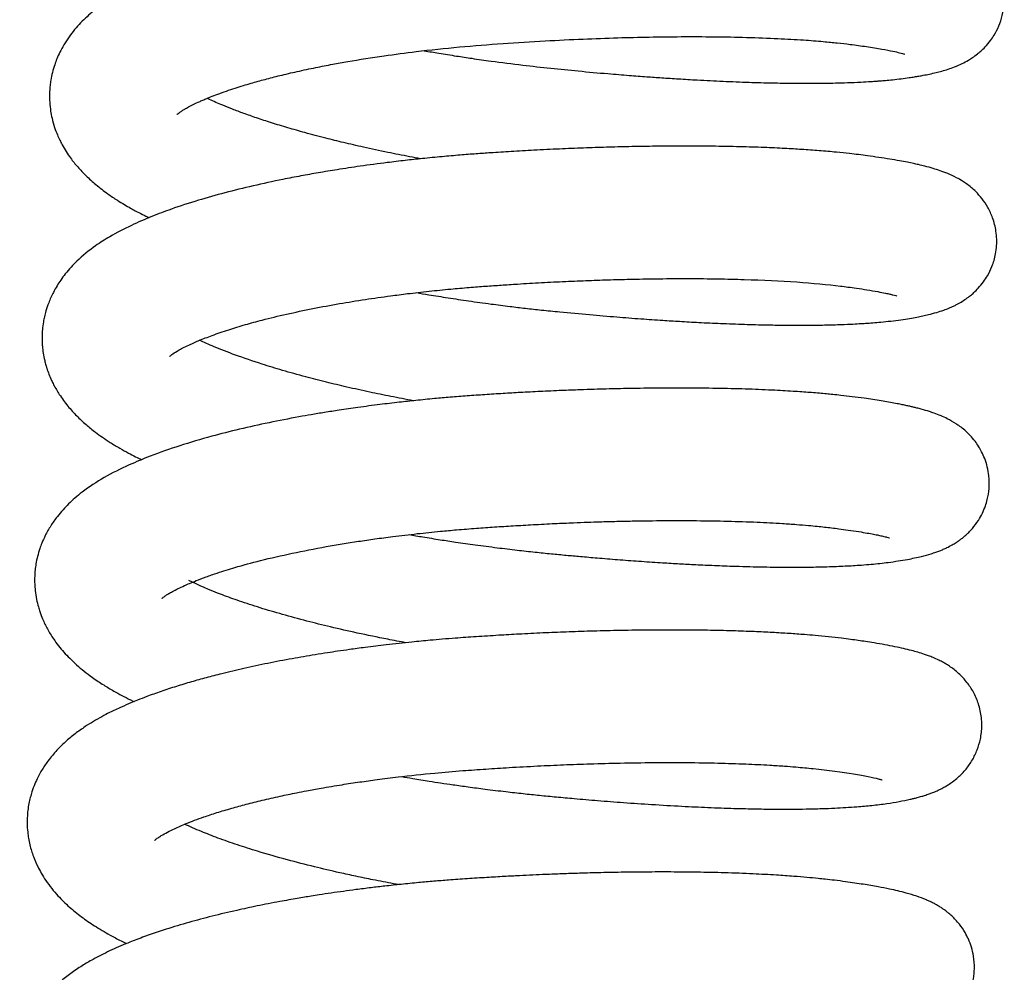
# Model space of a CAD drawing. Header units: inches. Extents: x 0 to 77643, y -44170 to 0.
# Tile 396 of 546: x 76167.4 to 76169.99, y -39520.92 to -39518.42. Entities that reach past the tile are written whole.
import ezdxf

# ---------------------------------------------------------------- set-up
doc = ezdxf.new("R2010")
doc.units = ezdxf.units.IN
doc.header["$MEASUREMENT"] = 0
doc.layers.get('0').update_dxf_attribs({"lineweight": 0})
doc.layers.add('FAKRO LOFT LADDERS', color=7, linetype='Continuous')

# ---------------------------------------------------------------- blocks, each defined once
blk = doc.blocks.new('A$C6AF374F8')
at = {"layer": 'FAKRO LOFT LADDERS', "color": 7, "linetype": 'Continuous'}
for points, knots in [([(612.643, 2548.857), (612.77, 2548.835), (613.051, 2548.788), (613.468, 2548.721), (613.926, 2548.652), (614.505, 2548.57), (615.198, 2548.482), (615.963, 2548.395), (616.713, 2548.322), (617.401, 2548.26), (617.999, 2548.211), (618.47, 2548.175), (618.902, 2548.145), (619.346, 2548.116), (619.886, 2548.085), (620.508, 2548.053), (621.166, 2548.028), (621.777, 2548.011), (622.249, 2548.004), (622.612, 2548.002), (622.892, 2548.002), (623.174, 2548.005), (623.467, 2548.01), (623.783, 2548.019), (624.094, 2548.032), (624.345, 2548.047), (624.512, 2548.058), (624.638, 2548.068), (624.78, 2548.08), (624.965, 2548.097), (625.174, 2548.121), (625.367, 2548.147), (625.52, 2548.17), (625.643, 2548.191), (625.774, 2548.215), (625.925, 2548.245), (626.086, 2548.281), (626.248, 2548.323), (626.408, 2548.37), (626.583, 2548.432), (626.761, 2548.509), (626.918, 2548.592), (627.058, 2548.681), (627.164, 2548.758), (627.276, 2548.853), (627.391, 2548.965), (627.514, 2549.111), (627.634, 2549.289), (627.748, 2549.509), (627.841, 2549.789), (627.89, 2550.111), (627.876, 2550.456), (627.799, 2550.782), (627.687, 2551.036), (627.587, 2551.205), (627.479, 2551.353), (627.367, 2551.482), (627.2, 2551.64), (626.997, 2551.785), (626.823, 2551.885), (626.661, 2551.962), (626.505, 2552.026), (626.331, 2552.087), (626.157, 2552.139), (626.007, 2552.179), (625.88, 2552.21), (625.74, 2552.242), (625.581, 2552.276), (625.396, 2552.312), (625.19, 2552.349), (624.954, 2552.388), (624.688, 2552.428), (624.402, 2552.468), (624.122, 2552.502), (623.862, 2552.531), (623.626, 2552.554), (623.388, 2552.576), (623.122, 2552.597), (622.785, 2552.621), (622.372, 2552.646), (621.875, 2552.669), (621.312, 2552.689), (620.702, 2552.703), (620.102, 2552.71), (619.558, 2552.711), (619.059, 2552.708), (618.595, 2552.702), (618.125, 2552.693), (617.643, 2552.681), (617.151, 2552.665), (616.687, 2552.648), (616.243, 2552.628), (615.79, 2552.606), (615.297, 2552.579), (614.772, 2552.546), (614.252, 2552.512), (613.699, 2552.469), (613.07, 2552.412), (612.379, 2552.34), (611.636, 2552.249), (611.041, 2552.167), (610.593, 2552.098), (610.311, 2552.052), (610.016, 2552.003), (609.666, 2551.94), (609.281, 2551.867), (608.905, 2551.791), (608.405, 2551.683), (607.792, 2551.537), (607.067, 2551.34), (606.421, 2551.137), (605.864, 2550.937), (605.403, 2550.749), (604.958, 2550.543), (604.535, 2550.315), (604.13, 2550.048), (603.772, 2549.758), (603.502, 2549.478), (603.303, 2549.222), (603.173, 2549.022), (603.068, 2548.828), (602.989, 2548.653), (602.923, 2548.475), (602.868, 2548.289), (602.83, 2548.107), (602.807, 2547.941), (602.791, 2547.746), (602.793, 2547.517), (602.819, 2547.283), (602.862, 2547.061), (602.921, 2546.852), (602.993, 2546.662), (603.062, 2546.509), (603.137, 2546.363), (603.224, 2546.215), (603.369, 2546.001), (603.534, 2545.796), (603.757, 2545.56), (604.018, 2545.326), (604.296, 2545.113), (604.55, 2544.941), (604.752, 2544.817), (604.911, 2544.726), (605.068, 2544.639), (605.229, 2544.555), (605.351, 2544.495), (605.409, 2544.467)], [0.10215243, 0.10215243, 0.10215243, 0.10215243, 0.10222056, 0.10230349, 0.10237454, 0.10246337, 0.10260896, 0.10273788, 0.10286505, 0.10300347, 0.10310396, 0.10318702, 0.10325982, 0.10334223, 0.1034354, 0.10356705, 0.10370516, 0.10383404, 0.10395326, 0.10401717, 0.10408234, 0.10415046, 0.10422148, 0.10430125, 0.10439559, 0.10447336, 0.10451489, 0.10454384, 0.10458611, 0.10464581, 0.1047207, 0.1047922, 0.10484169, 0.10488578, 0.1049299, 0.10499717, 0.10507036, 0.10513554, 0.10520525, 0.10527577, 0.10535216, 0.1054117, 0.10544583, 0.10548846, 0.10551552, 0.10555302, 0.10560051, 0.10563581, 0.10568938, 0.10574584, 0.10580795, 0.10587657, 0.10594279, 0.10600245, 0.10603895, 0.10606886, 0.10610427, 0.10616757, 0.1062316, 0.10630905, 0.10635942, 0.10642291, 0.10650598, 0.10658765, 0.10664781, 0.10669685, 0.10674766, 0.10681545, 0.10688144, 0.1069542, 0.10703371, 0.10711701, 0.10720337, 0.10728708, 0.10735108, 0.1074116, 0.10746929, 0.10752936, 0.10760675, 0.10770848, 0.10781214, 0.10793312, 0.10806361, 0.10818125, 0.10828445, 0.10837306, 0.10846013, 0.10853956, 0.10862818, 0.10871898, 0.10880109, 0.10887297, 0.10895219, 0.10903814, 0.10913001, 0.10922638, 0.10930958, 0.10942054, 0.10955821, 0.1096788, 0.10982426, 0.10988826, 0.10993263, 0.10998609, 0.11005904, 0.11013908, 0.11021705, 0.11028933, 0.11045338, 0.11061753, 0.11079318, 0.11093499, 0.11106723, 0.11118896, 0.1113493, 0.11148101, 0.11161485, 0.11175052, 0.11181856, 0.11188911, 0.11194945, 0.11200026, 0.11204435, 0.11210173, 0.11215409, 0.11219112, 0.11223332, 0.1123085, 0.1123683, 0.11241889, 0.11248751, 0.11254297, 0.11258404, 0.1126241, 0.11268332, 0.11273868, 0.11282588, 0.11291772, 0.1130214, 0.11313477, 0.11322287, 0.11328451, 0.11333593, 0.1133743, 0.11343223, 0.11348285, 0.11348285, 0.11348285, 0.11348285]), ([(606.142, 2547.18), (606.143, 2547.181), (606.16, 2547.196), (606.191, 2547.222), (606.25, 2547.264), (606.323, 2547.31), (606.42, 2547.365), (606.547, 2547.431), (606.676, 2547.493), (606.796, 2547.547), (606.903, 2547.593), (607.04, 2547.649), (607.219, 2547.718), (607.436, 2547.796), (607.661, 2547.872), (607.88, 2547.941), (608.139, 2548.018), (608.456, 2548.106), (608.858, 2548.209), (609.302, 2548.313), (609.766, 2548.412), (610.213, 2548.499), (610.803, 2548.605), (611.53, 2548.719), (612.512, 2548.849), (613.557, 2548.961), (614.695, 2549.049), (615.786, 2549.117), (616.795, 2549.166), (617.71, 2549.199), (618.57, 2549.22), (619.415, 2549.229), (620.274, 2549.227), (621.129, 2549.211), (621.916, 2549.182), (622.583, 2549.144), (623.096, 2549.104), (623.499, 2549.064), (623.886, 2549.019), (624.286, 2548.964), (624.67, 2548.902), (624.957, 2548.847), (625.157, 2548.801), (625.247, 2548.774), (625.259, 2548.77), (625.259, 2548.77)], [0.888676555, 0.888676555, 0.888676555, 0.888676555, 0.888770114, 0.888852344, 0.888913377, 0.888984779, 0.889048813, 0.889124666, 0.889201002, 0.889245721, 0.889288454, 0.889338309, 0.889412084, 0.889491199, 0.889566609, 0.889633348, 0.889694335, 0.889796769, 0.889900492, 0.890013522, 0.890131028, 0.890232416, 0.890320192, 0.890523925, 0.89069628, 0.890921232, 0.891142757, 0.891354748, 0.891548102, 0.891725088, 0.891889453, 0.892060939, 0.892242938, 0.892436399, 0.892633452, 0.892806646, 0.892953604, 0.893066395, 0.893177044, 0.893335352, 0.893507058, 0.893665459, 0.893795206, 0.893958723, 0.894001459, 0.894001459, 0.894001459, 0.894001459]), ([(612.551, 2546.016), (612.452, 2546.035), (612.159, 2546.089), (611.653, 2546.189), (611.074, 2546.314), (610.533, 2546.439), (610.018, 2546.566), (609.529, 2546.696), (609.052, 2546.831), (608.628, 2546.961), (608.241, 2547.088), (607.902, 2547.207), (607.606, 2547.318), (607.299, 2547.441), (607.08, 2547.536), (606.955, 2547.595), (606.933, 2547.605)], [0.885652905, 0.885652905, 0.885652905, 0.885652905, 0.885712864, 0.885830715, 0.885965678, 0.886080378, 0.886185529, 0.886315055, 0.88642536, 0.886538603, 0.886646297, 0.8867458, 0.886837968, 0.886925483, 0.887056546, 0.887085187, 0.887085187, 0.887085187, 0.887085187]), ([(612.442, 2542.497), (612.547, 2542.479), (612.821, 2542.433), (613.275, 2542.36), (613.823, 2542.278), (614.366, 2542.202), (614.864, 2542.139), (615.306, 2542.086), (615.742, 2542.038), (616.306, 2541.981), (616.969, 2541.92), (617.681, 2541.86), (618.322, 2541.811), (618.87, 2541.773), (619.377, 2541.742), (619.886, 2541.713), (620.457, 2541.687), (621.053, 2541.664), (621.596, 2541.65), (622.055, 2541.643), (622.428, 2541.641), (622.775, 2541.642), (623.131, 2541.646), (623.494, 2541.655), (623.814, 2541.668), (624.057, 2541.681), (624.25, 2541.693), (624.44, 2541.707), (624.661, 2541.726), (624.911, 2541.752), (625.165, 2541.784), (625.393, 2541.82), (625.582, 2541.854), (625.743, 2541.887), (625.916, 2541.926), (626.097, 2541.974), (626.278, 2542.031), (626.419, 2542.085), (626.526, 2542.132), (626.625, 2542.179), (626.747, 2542.246), (626.875, 2542.328), (626.989, 2542.414), (627.096, 2542.506), (627.213, 2542.623), (627.336, 2542.773), (627.457, 2542.958), (627.577, 2543.206), (627.653, 2543.467), (627.685, 2543.72), (627.688, 2543.92), (627.665, 2544.168), (627.593, 2544.45), (627.46, 2544.739), (627.305, 2544.971), (627.155, 2545.138), (627.015, 2545.266), (626.897, 2545.357), (626.765, 2545.445), (626.596, 2545.541), (626.403, 2545.629), (626.204, 2545.703), (626.005, 2545.766), (625.814, 2545.818), (625.647, 2545.858), (625.491, 2545.893), (625.327, 2545.927), (625.12, 2545.966), (624.871, 2546.009), (624.592, 2546.052), (624.317, 2546.092), (624.059, 2546.126), (623.788, 2546.157), (623.447, 2546.193), (623.028, 2546.229), (622.575, 2546.261), (622.094, 2546.289), (621.556, 2546.314), (620.918, 2546.334), (620.187, 2546.348), (619.417, 2546.352), (618.685, 2546.346), (618.035, 2546.335), (617.43, 2546.32), (616.822, 2546.3), (616.185, 2546.274), (615.549, 2546.243), (614.945, 2546.209), (614.437, 2546.176), (613.991, 2546.146), (613.566, 2546.112), (613.095, 2546.071), (612.613, 2546.024), (612.132, 2545.972), (611.586, 2545.907), (610.986, 2545.826), (610.384, 2545.736), (609.866, 2545.65), (609.391, 2545.565), (608.813, 2545.453), (608.138, 2545.307), (607.396, 2545.124), (606.676, 2544.921), (606.039, 2544.713), (605.457, 2544.494), (604.913, 2544.257), (604.428, 2544.007), (603.944, 2543.698), (603.61, 2543.427), (603.355, 2543.166), (603.214, 2543), (603.092, 2542.836), (602.987, 2542.675), (602.877, 2542.479), (602.777, 2542.257), (602.704, 2542.041), (602.66, 2541.871), (602.628, 2541.707), (602.606, 2541.537), (602.597, 2541.367), (602.598, 2541.221), (602.607, 2541.072), (602.627, 2540.902), (602.659, 2540.738), (602.695, 2540.601), (602.732, 2540.479), (602.774, 2540.36), (602.841, 2540.202), (602.928, 2540.024), (603.064, 2539.792), (603.266, 2539.518), (603.503, 2539.257), (603.747, 2539.029), (603.976, 2538.846), (604.19, 2538.691), (604.401, 2538.551), (604.63, 2538.412), (604.854, 2538.287), (605.04, 2538.191), (605.161, 2538.131), (605.216, 2538.105)], [0.11500257, 0.11500257, 0.11500257, 0.11500257, 0.1150592, 0.1151498, 0.11524512, 0.11534896, 0.11543612, 0.1155066, 0.11558052, 0.11566494, 0.11580357, 0.11593134, 0.1160466, 0.11615212, 0.1162351, 0.1163323, 0.1164446, 0.11657158, 0.11669549, 0.11678924, 0.11687424, 0.11695071, 0.11703449, 0.11713485, 0.11722828, 0.11729194, 0.11734027, 0.11739518, 0.11746092, 0.11754491, 0.1176358, 0.11771918, 0.11779425, 0.11785645, 0.11791956, 0.11801219, 0.1180907, 0.11815152, 0.11818274, 0.11821563, 0.11826256, 0.11830823, 0.11834442, 0.11837173, 0.11840902, 0.11845544, 0.11849539, 0.11854931, 0.11861641, 0.11865887, 0.11869098, 0.11873066, 0.11880124, 0.11886217, 0.11891931, 0.1189757, 0.11901285, 0.11905638, 0.1190941, 0.1191492, 0.11924337, 0.11932858, 0.11940653, 0.11949832, 0.11957061, 0.11962087, 0.11968359, 0.11975992, 0.11984717, 0.11993984, 0.12002905, 0.12009552, 0.12015967, 0.12024987, 0.12036307, 0.12047078, 0.12057159, 0.12069018, 0.12082126, 0.12096933, 0.12112707, 0.12126387, 0.12137669, 0.12148234, 0.12158869, 0.12169959, 0.12181713, 0.12192158, 0.12201478, 0.12208187, 0.12215487, 0.12223836, 0.12233039, 0.12241045, 0.12249636, 0.12262664, 0.12274085, 0.12283583, 0.1229254, 0.12302081, 0.12318483, 0.12334888, 0.1235135, 0.1236942, 0.12383503, 0.12399455, 0.12417978, 0.12430799, 0.12449342, 0.12455698, 0.12462394, 0.12468082, 0.12472976, 0.12478473, 0.12486529, 0.12492615, 0.12496766, 0.12500419, 0.12505747, 0.12510214, 0.12513683, 0.12517228, 0.12521898, 0.12527207, 0.12530573, 0.12532875, 0.12537606, 0.12542203, 0.12545652, 0.12553967, 0.12564855, 0.12574899, 0.12584721, 0.12594205, 0.1260054, 0.12607663, 0.12615933, 0.12623058, 0.12628702, 0.12633388, 0.12633388, 0.12633388, 0.12633388]), ([(605.946, 2540.818), (605.946, 2540.819), (605.956, 2540.829), (606.023, 2540.884), (606.193, 2540.99), (606.444, 2541.118), (606.74, 2541.248), (607.072, 2541.378), (607.482, 2541.518), (607.926, 2541.654), (608.43, 2541.791), (609.017, 2541.934), (609.699, 2542.079), (610.393, 2542.207), (611.077, 2542.319), (611.678, 2542.404), (612.239, 2542.476), (612.766, 2542.536), (613.307, 2542.59), (613.803, 2542.634), (614.248, 2542.668), (614.669, 2542.697), (615.16, 2542.729), (615.724, 2542.762), (616.352, 2542.793), (616.957, 2542.818), (617.547, 2542.838), (618.165, 2542.854), (618.856, 2542.865), (619.604, 2542.869), (620.352, 2542.862), (621.834, 2542.828), (622.99, 2542.748), (623.789, 2542.644), (624.028, 2542.611), (624.298, 2542.57), (624.555, 2542.526), (624.746, 2542.489), (624.88, 2542.459), (624.965, 2542.438), (625.042, 2542.416), (625.063, 2542.409), (625.063, 2542.409), (625.063, 2542.409)], [0.875885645, 0.875885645, 0.875885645, 0.875885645, 0.875961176, 0.876101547, 0.876242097, 0.876402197, 0.876503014, 0.876636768, 0.876782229, 0.876914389, 0.877036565, 0.877200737, 0.877365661, 0.87752291, 0.877668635, 0.877806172, 0.877897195, 0.878009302, 0.878121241, 0.878216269, 0.878299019, 0.878378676, 0.878459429, 0.878581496, 0.878703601, 0.878821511, 0.878933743, 0.879049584, 0.879188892, 0.879352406, 0.879516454, 0.879673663, 0.88036142, 0.880428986, 0.880512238, 0.880623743, 0.880755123, 0.880867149, 0.880946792, 0.881020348, 0.881111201, 0.881203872, 0.881207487, 0.881207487, 0.881207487, 0.881207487]), ([(612.358, 2539.655), (612.158, 2539.692), (611.77, 2539.766), (611.186, 2539.886), (610.621, 2540.011), (610.058, 2540.145), (609.49, 2540.292), (608.922, 2540.45), (608.296, 2540.642), (607.686, 2540.85), (607.135, 2541.064), (606.847, 2541.192), (606.728, 2541.249)], [0.872863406, 0.872863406, 0.872863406, 0.872863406, 0.872984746, 0.873099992, 0.873229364, 0.873348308, 0.873474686, 0.873623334, 0.873763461, 0.873963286, 0.87414566, 0.874300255, 0.874300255, 0.874300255, 0.874300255]), ([(612.247, 2536.136), (612.365, 2536.116), (612.636, 2536.07), (613.043, 2536.005), (613.503, 2535.935), (614.001, 2535.864), (614.541, 2535.794), (615.066, 2535.73), (615.541, 2535.678), (615.971, 2535.634), (616.368, 2535.596), (616.769, 2535.56), (617.22, 2535.521), (617.733, 2535.479), (618.285, 2535.439), (618.81, 2535.403), (619.291, 2535.375), (619.744, 2535.35), (620.225, 2535.327), (620.813, 2535.305), (621.477, 2535.287), (622.148, 2535.279), (622.73, 2535.281), (623.16, 2535.29), (623.472, 2535.301), (623.7, 2535.311), (623.918, 2535.323), (624.15, 2535.338), (624.384, 2535.357), (624.618, 2535.38), (624.857, 2535.408), (625.102, 2535.444), (625.33, 2535.483), (625.53, 2535.522), (625.736, 2535.568), (625.919, 2535.618), (626.08, 2535.671), (626.186, 2535.71), (626.282, 2535.75), (626.388, 2535.797), (626.503, 2535.857), (626.61, 2535.922), (626.693, 2535.978), (626.77, 2536.035), (626.889, 2536.133), (627.038, 2536.28), (627.199, 2536.493), (627.31, 2536.694), (627.387, 2536.877), (627.452, 2537.094), (627.495, 2537.36), (627.49, 2537.651), (627.444, 2537.916), (627.373, 2538.138), (627.305, 2538.291), (627.208, 2538.463), (627.111, 2538.602), (626.986, 2538.749), (626.85, 2538.879), (626.724, 2538.979), (626.569, 2539.085), (626.404, 2539.178), (626.207, 2539.267), (626.062, 2539.323), (625.887, 2539.382), (625.74, 2539.424), (625.594, 2539.463), (625.494, 2539.487), (625.397, 2539.51), (625.29, 2539.533), (625.168, 2539.558), (624.959, 2539.599), (624.648, 2539.653), (624.261, 2539.712), (623.901, 2539.76), (623.623, 2539.793), (623.396, 2539.817), (623.206, 2539.835), (623.021, 2539.852), (622.755, 2539.874), (622.37, 2539.901), (621.824, 2539.933), (621.165, 2539.961), (620.42, 2539.98), (619.623, 2539.99), (618.822, 2539.989), (618.086, 2539.979), (617.523, 2539.967), (617.092, 2539.954), (616.702, 2539.941), (616.228, 2539.923), (615.705, 2539.9), (615.19, 2539.873), (614.704, 2539.845), (614.238, 2539.815), (613.776, 2539.783), (613.334, 2539.749), (612.884, 2539.709), (612.437, 2539.665), (611.959, 2539.614), (611.45, 2539.553), (610.921, 2539.483), (610.436, 2539.413), (610.028, 2539.349), (609.677, 2539.29), (609.186, 2539.203), (608.547, 2539.079), (607.78, 2538.908), (606.991, 2538.708), (606.2, 2538.474), (605.485, 2538.223), (604.826, 2537.948), (604.229, 2537.651), (603.766, 2537.348), (603.466, 2537.102), (603.298, 2536.948), (603.144, 2536.787), (602.984, 2536.598), (602.825, 2536.374), (602.69, 2536.136), (602.598, 2535.934), (602.53, 2535.75), (602.477, 2535.568), (602.438, 2535.38), (602.414, 2535.208), (602.401, 2535.034), (602.401, 2534.847), (602.417, 2534.645), (602.448, 2534.443), (602.493, 2534.258), (602.546, 2534.086), (602.621, 2533.889), (602.738, 2533.648), (602.882, 2533.414), (603.029, 2533.214), (603.172, 2533.043), (603.328, 2532.878), (603.506, 2532.71), (603.704, 2532.544), (603.897, 2532.399), (604.068, 2532.28), (604.254, 2532.159), (604.46, 2532.036), (604.696, 2531.906), (604.875, 2531.815), (604.984, 2531.761), (605.016, 2531.746)], [0.12785314, 0.12785314, 0.12785314, 0.12785314, 0.12791697, 0.12799891, 0.12807015, 0.12816071, 0.12826177, 0.12835363, 0.12843616, 0.12851101, 0.12858007, 0.12864552, 0.12872424, 0.128821, 0.12892177, 0.12902655, 0.12911321, 0.12919398, 0.12928831, 0.12939644, 0.12955088, 0.12970733, 0.12984565, 0.12996488, 0.130032, 0.13009216, 0.13015193, 0.13021554, 0.13029424, 0.130366, 0.13043865, 0.13053077, 0.13062377, 0.1306992, 0.13077607, 0.13088344, 0.13093718, 0.13098036, 0.13101438, 0.1310516, 0.1311008, 0.13113495, 0.1311624, 0.13118202, 0.13120931, 0.13127363, 0.13132741, 0.13137144, 0.13141289, 0.1314473, 0.13150298, 0.13156786, 0.13161367, 0.13165945, 0.13170082, 0.13172983, 0.1317658, 0.1318099, 0.13185733, 0.13190015, 0.1319343, 0.13201838, 0.13208283, 0.13216246, 0.13221484, 0.13230934, 0.13235828, 0.13239636, 0.13243468, 0.13247575, 0.13252297, 0.13257539, 0.13270717, 0.13284718, 0.1329387, 0.13301872, 0.13307538, 0.13311778, 0.1331639, 0.13321421, 0.13331369, 0.13343776, 0.13358476, 0.13373806, 0.13389389, 0.13405151, 0.13419059, 0.13429867, 0.13435488, 0.13442119, 0.13450576, 0.1346048, 0.13469576, 0.13477474, 0.13485816, 0.13493893, 0.1350168, 0.13509023, 0.13517623, 0.13525414, 0.13534661, 0.13545198, 0.13554476, 0.13561822, 0.13568439, 0.13574802, 0.13590664, 0.13607065, 0.1362347, 0.13643737, 0.13664302, 0.13680312, 0.13701241, 0.13721529, 0.13728711, 0.13735289, 0.13741436, 0.13748002, 0.13756474, 0.13764498, 0.13770523, 0.13774524, 0.137802, 0.13785531, 0.13789623, 0.13793935, 0.1379934, 0.13803848, 0.13810085, 0.13815487, 0.13818958, 0.13824583, 0.13832653, 0.13841101, 0.1384777, 0.13853936, 0.13860489, 0.13867622, 0.13875471, 0.13883191, 0.13888572, 0.13893457, 0.1390217, 0.13908664, 0.13915571, 0.13918325, 0.13918325, 0.13918325, 0.13918325]), ([(605.751, 2534.458), (605.751, 2534.458), (605.752, 2534.459), (605.765, 2534.472), (605.803, 2534.503), (605.862, 2534.544), (605.932, 2534.588), (606.029, 2534.643), (606.168, 2534.716), (606.32, 2534.788), (606.479, 2534.858), (606.665, 2534.935), (606.906, 2535.026), (607.174, 2535.119), (607.429, 2535.201), (607.796, 2535.312), (608.354, 2535.463), (609.157, 2535.649), (610.024, 2535.818), (610.763, 2535.939), (611.353, 2536.025), (611.866, 2536.093), (612.441, 2536.161), (613.004, 2536.219), (613.521, 2536.266), (613.997, 2536.303), (614.493, 2536.338), (614.991, 2536.37), (615.522, 2536.4), (616.05, 2536.427), (616.527, 2536.448), (616.921, 2536.463), (617.283, 2536.475), (617.674, 2536.486), (618.243, 2536.498), (618.968, 2536.507), (619.809, 2536.506), (620.625, 2536.492), (621.378, 2536.467), (621.973, 2536.435), (622.415, 2536.405), (622.719, 2536.38), (622.961, 2536.357), (623.162, 2536.336), (623.352, 2536.314), (623.561, 2536.288), (623.806, 2536.254), (624.057, 2536.216), (624.278, 2536.18), (624.448, 2536.148), (624.582, 2536.121), (624.705, 2536.093), (624.8, 2536.069), (624.864, 2536.05), (624.87, 2536.047), (624.868, 2536.048)], [0.863037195, 0.863037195, 0.863037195, 0.863037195, 0.86306265, 0.863135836, 0.86320895, 0.863285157, 0.863340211, 0.863407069, 0.863496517, 0.863575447, 0.863634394, 0.863705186, 0.863803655, 0.863901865, 0.863977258, 0.86404415, 0.864230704, 0.864438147, 0.864642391, 0.86482615, 0.864915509, 0.865011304, 0.865140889, 0.865260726, 0.865343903, 0.86544397, 0.865536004, 0.865630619, 0.865730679, 0.865841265, 0.865935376, 0.866007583, 0.866071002, 0.866148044, 0.866239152, 0.866411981, 0.86659165, 0.866773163, 0.866955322, 0.867124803, 0.86722555, 0.867315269, 0.867385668, 0.867444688, 0.867505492, 0.867572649, 0.867659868, 0.867774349, 0.867873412, 0.867957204, 0.868035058, 0.868111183, 0.868213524, 0.868291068, 0.868364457, 0.868364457, 0.868364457, 0.868364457]), ([(612.161, 2533.294), (611.999, 2533.324), (611.567, 2533.406), (610.899, 2533.543), (610.192, 2533.704), (609.535, 2533.867), (608.916, 2534.035), (608.323, 2534.211), (607.797, 2534.383), (607.12, 2534.625), (606.696, 2534.811), (606.454, 2534.931)], [0.860018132, 0.860018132, 0.860018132, 0.860018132, 0.860116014, 0.860282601, 0.860435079, 0.860575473, 0.860728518, 0.860878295, 0.861028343, 0.861162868, 0.861488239, 0.861488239, 0.861488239, 0.861488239]), ([(612.052, 2529.775), (612.147, 2529.759), (612.386, 2529.718), (612.727, 2529.663), (613.081, 2529.608), (613.422, 2529.558), (613.811, 2529.503), (614.274, 2529.442), (614.757, 2529.383), (615.235, 2529.329), (615.677, 2529.283), (616.123, 2529.24), (616.634, 2529.193), (617.224, 2529.143), (617.905, 2529.091), (618.646, 2529.04), (619.386, 2528.997), (620.109, 2528.963), (620.765, 2528.939), (621.359, 2528.925), (621.861, 2528.919), (622.292, 2528.919), (622.694, 2528.923), (623.075, 2528.933), (623.419, 2528.946), (623.724, 2528.962), (624.056, 2528.985), (624.421, 2529.018), (624.792, 2529.064), (625.126, 2529.12), (625.352, 2529.165), (625.506, 2529.201), (625.6, 2529.224), (625.727, 2529.26), (625.79, 2529.279), (625.907, 2529.318), (625.978, 2529.345), (626.089, 2529.389), (626.207, 2529.444), (626.314, 2529.501), (626.42, 2529.565), (626.535, 2529.643), (626.695, 2529.771), (626.877, 2529.958), (627.049, 2530.203), (627.179, 2530.471), (627.253, 2530.719), (627.287, 2530.937), (627.298, 2531.125), (627.285, 2531.379), (627.219, 2531.683), (627.084, 2531.994), (626.917, 2532.245), (626.765, 2532.415), (626.62, 2532.547), (626.504, 2532.636), (626.39, 2532.712), (626.275, 2532.78), (626.152, 2532.843), (626.021, 2532.902), (625.895, 2532.951), (625.771, 2532.995), (625.617, 2533.043), (625.437, 2533.093), (625.238, 2533.141), (625.005, 2533.191), (624.748, 2533.241), (624.489, 2533.285), (624.254, 2533.322), (624.048, 2533.352), (623.838, 2533.382), (623.579, 2533.415), (623.272, 2533.449), (622.946, 2533.481), (622.601, 2533.51), (622.228, 2533.537), (621.787, 2533.563), (621.295, 2533.587), (620.727, 2533.607), (620.062, 2533.622), (619.306, 2533.63), (618.511, 2533.627), (617.737, 2533.616), (617.032, 2533.598), (616.381, 2533.576), (615.756, 2533.551), (615.164, 2533.521), (614.578, 2533.488), (614.02, 2533.453), (613.525, 2533.419), (613.123, 2533.386), (612.743, 2533.353), (612.25, 2533.306), (611.679, 2533.244), (611.132, 2533.176), (610.707, 2533.119), (610.378, 2533.072), (610.078, 2533.027), (609.678, 2532.963), (609.151, 2532.872), (608.522, 2532.752), (607.905, 2532.62), (607.368, 2532.493), (606.91, 2532.374), (606.514, 2532.264), (606.116, 2532.144), (605.726, 2532.015), (605.386, 2531.893), (605.126, 2531.792), (604.902, 2531.7), (604.655, 2531.592), (604.404, 2531.473), (604.159, 2531.346), (603.95, 2531.227), (603.711, 2531.078), (603.46, 2530.899), (603.202, 2530.685), (602.952, 2530.437), (602.739, 2530.176), (602.589, 2529.945), (602.485, 2529.754), (602.404, 2529.578), (602.337, 2529.397), (602.287, 2529.226), (602.249, 2529.06), (602.224, 2528.9), (602.208, 2528.723), (602.204, 2528.534), (602.215, 2528.338), (602.241, 2528.147), (602.286, 2527.931), (602.363, 2527.679), (602.469, 2527.433), (602.581, 2527.224), (602.702, 2527.03), (602.848, 2526.833), (603.052, 2526.595), (603.308, 2526.346), (603.631, 2526.085), (603.983, 2525.842), (604.333, 2525.634), (604.622, 2525.482), (604.771, 2525.409), (604.82, 2525.385)], [0.14070384, 0.14070384, 0.14070384, 0.14070384, 0.14075513, 0.14083262, 0.14088542, 0.14094347, 0.14101302, 0.14109047, 0.14118674, 0.14126643, 0.14134137, 0.14141938, 0.14150159, 0.14161204, 0.14173513, 0.14187127, 0.14202311, 0.14215677, 0.14229736, 0.14242518, 0.14253718, 0.14263325, 0.14272645, 0.1428305, 0.14292417, 0.1430043, 0.14309022, 0.14321034, 0.14334465, 0.14346401, 0.14358407, 0.14362232, 0.14366096, 0.14370674, 0.14375673, 0.14377934, 0.14382036, 0.14386677, 0.14391259, 0.14395302, 0.14398221, 0.14401922, 0.14406628, 0.14413321, 0.14419411, 0.14425235, 0.14430978, 0.14434449, 0.14437859, 0.14441922, 0.14449082, 0.14455791, 0.14461998, 0.14467735, 0.14471361, 0.14475616, 0.14479619, 0.14483404, 0.14488026, 0.14494032, 0.1449897, 0.14503569, 0.14511346, 0.14518471, 0.14527154, 0.14536144, 0.1454576, 0.14555469, 0.14562781, 0.14568552, 0.14574489, 0.14581236, 0.14590418, 0.14599274, 0.14606194, 0.14615868, 0.14625827, 0.1463629, 0.14648186, 0.14661639, 0.14676633, 0.14692226, 0.14706374, 0.14718986, 0.1473011, 0.14740873, 0.14751864, 0.147611, 0.1477142, 0.14780998, 0.14787011, 0.14792545, 0.14801043, 0.14813171, 0.14823122, 0.14830817, 0.14836631, 0.14841552, 0.14847725, 0.1485947, 0.14872294, 0.14885441, 0.14898133, 0.14907321, 0.14916515, 0.14926051, 0.14936436, 0.14946429, 0.14953372, 0.14958296, 0.14965788, 0.14975394, 0.14981953, 0.1498938, 0.14996692, 0.15006226, 0.15016059, 0.15026194, 0.15036835, 0.15044812, 0.15049153, 0.15054648, 0.15060497, 0.15064671, 0.15068808, 0.15073925, 0.15077516, 0.15082576, 0.15088755, 0.15092917, 0.15097746, 0.1510624, 0.15114144, 0.15119672, 0.15125953, 0.15133538, 0.15140822, 0.15153145, 0.15164954, 0.1517696, 0.15190221, 0.15199084, 0.15203414, 0.15203414, 0.15203414, 0.15203414]), ([(605.555, 2528.097), (605.558, 2528.095), (605.566, 2528.111), (605.634, 2528.162), (605.734, 2528.227), (605.881, 2528.309), (606.101, 2528.418), (606.34, 2528.522), (606.606, 2528.626), (606.871, 2528.722), (607.193, 2528.829), (607.566, 2528.94), (607.964, 2529.049), (608.389, 2529.155), (608.829, 2529.256), (609.226, 2529.338), (609.584, 2529.408), (609.981, 2529.481), (610.446, 2529.558), (610.938, 2529.633), (611.43, 2529.701), (612.083, 2529.783), (612.835, 2529.863), (613.61, 2529.929), (614.262, 2529.975), (614.917, 2530.017), (615.599, 2530.054), (616.311, 2530.087), (617.038, 2530.113), (617.828, 2530.134), (618.683, 2530.146), (619.543, 2530.146), (620.354, 2530.133), (621.079, 2530.11), (621.657, 2530.081), (622.088, 2530.053), (622.392, 2530.03), (622.641, 2530.008), (623.612, 2529.913), (624.393, 2529.768), (624.65, 2529.695), (624.671, 2529.687), (624.674, 2529.686)], [0.850199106, 0.850199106, 0.850199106, 0.850199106, 0.850303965, 0.850413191, 0.850499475, 0.850611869, 0.850707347, 0.850842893, 0.850926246, 0.851012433, 0.851122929, 0.851238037, 0.851344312, 0.851453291, 0.851570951, 0.851671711, 0.851733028, 0.851817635, 0.851937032, 0.852035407, 0.852129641, 0.85224094, 0.852431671, 0.852574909, 0.852691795, 0.852808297, 0.852951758, 0.853084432, 0.853220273, 0.853376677, 0.85355359, 0.85374103, 0.853920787, 0.854091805, 0.854250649, 0.854353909, 0.854436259, 0.854506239, 0.854572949, 0.85533537, 0.855430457, 0.855503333, 0.855503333, 0.855503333, 0.855503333]), ([(611.965, 2526.934), (611.921, 2526.941), (611.696, 2526.983), (611.32, 2527.056), (610.849, 2527.153), (610.332, 2527.266), (609.725, 2527.408), (608.998, 2527.596), (608.32, 2527.79), (607.719, 2527.982), (607.223, 2528.156), (606.749, 2528.341), (606.476, 2528.461), (606.344, 2528.524)], [0.847181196, 0.847181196, 0.847181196, 0.847181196, 0.84720738, 0.84731808, 0.847411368, 0.847502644, 0.847648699, 0.847812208, 0.848007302, 0.84814931, 0.84830154, 0.848443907, 0.848613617, 0.848613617, 0.848613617, 0.848613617]), ([(611.853, 2523.415), (611.928, 2523.402), (612.132, 2523.367), (612.48, 2523.31), (612.913, 2523.243), (613.475, 2523.161), (614.164, 2523.069), (614.961, 2522.975), (615.719, 2522.898), (616.344, 2522.841), (616.828, 2522.799), (617.243, 2522.766), (617.687, 2522.732), (618.197, 2522.696), (618.83, 2522.656), (619.553, 2522.617), (620.299, 2522.587), (620.957, 2522.568), (621.443, 2522.561), (621.797, 2522.558), (622.056, 2522.558), (622.306, 2522.56), (622.551, 2522.564), (622.829, 2522.571), (623.165, 2522.582), (623.472, 2522.598), (623.698, 2522.613), (623.838, 2522.623), (623.965, 2522.634), (624.11, 2522.647), (624.279, 2522.665), (624.492, 2522.69), (624.713, 2522.722), (624.918, 2522.758), (625.12, 2522.796), (625.335, 2522.844), (625.586, 2522.912), (625.853, 2523.006), (626.086, 2523.119), (626.257, 2523.224), (626.386, 2523.318), (626.509, 2523.423), (626.654, 2523.57), (626.776, 2523.729), (626.902, 2523.934), (627.007, 2524.175), (627.078, 2524.452), (627.107, 2524.749), (627.087, 2525.03), (627.025, 2525.293), (626.95, 2525.494), (626.844, 2525.702), (626.696, 2525.917), (626.54, 2526.083), (626.41, 2526.196), (626.331, 2526.257), (626.256, 2526.31), (626.174, 2526.363), (626.072, 2526.422), (625.988, 2526.466), (625.9, 2526.507), (625.771, 2526.564), (625.578, 2526.635), (625.332, 2526.708), (625.092, 2526.769), (624.851, 2526.822), (624.614, 2526.868), (624.38, 2526.91), (624.176, 2526.943), (623.952, 2526.977), (623.704, 2527.013), (623.443, 2527.047), (623.203, 2527.074), (622.961, 2527.099), (622.687, 2527.125), (622.324, 2527.155), (621.856, 2527.187), (621.257, 2527.22), (620.56, 2527.246), (619.836, 2527.262), (619.139, 2527.268), (618.496, 2527.267), (617.882, 2527.26), (617.303, 2527.249), (616.759, 2527.235), (616.272, 2527.218), (615.862, 2527.202), (615.489, 2527.186), (615.127, 2527.168), (614.724, 2527.147), (614.268, 2527.121), (613.78, 2527.089), (613.316, 2527.057), (612.89, 2527.022), (612.476, 2526.986), (612.046, 2526.944), (611.628, 2526.898), (611.231, 2526.852), (610.757, 2526.792), (610.303, 2526.729), (609.914, 2526.67), (609.682, 2526.634), (609.489, 2526.602), (609.294, 2526.569), (609.076, 2526.531), (608.721, 2526.467), (608.26, 2526.377), (607.666, 2526.25), (607.065, 2526.107), (606.445, 2525.941), (605.83, 2525.756), (605.302, 2525.576), (604.806, 2525.384), (604.373, 2525.195), (603.98, 2524.998), (603.639, 2524.798), (603.351, 2524.604), (603.084, 2524.392), (602.849, 2524.172), (602.672, 2523.974), (602.531, 2523.79), (602.417, 2523.622), (602.318, 2523.45), (602.241, 2523.29), (602.181, 2523.145), (602.127, 2522.994), (602.077, 2522.81), (602.041, 2522.632), (602.016, 2522.433), (602.008, 2522.235), (602.014, 2522.064), (602.03, 2521.89), (602.06, 2521.703), (602.106, 2521.518), (602.169, 2521.321), (602.263, 2521.089), (602.406, 2520.821), (602.579, 2520.566), (602.76, 2520.343), (602.946, 2520.146), (603.157, 2519.951), (603.333, 2519.807), (603.562, 2519.636), (603.805, 2519.472), (604.138, 2519.272), (604.429, 2519.12), (604.592, 2519.04), (604.624, 2519.025)], [0.15355402, 0.15355402, 0.15355402, 0.15355402, 0.15359481, 0.15366349, 0.15374039, 0.15382507, 0.15396009, 0.15410278, 0.15424266, 0.15435875, 0.15443401, 0.15450171, 0.15458204, 0.15467602, 0.15478375, 0.15493791, 0.1550937, 0.15523204, 0.15535253, 0.15541391, 0.15547421, 0.1555342, 0.15559383, 0.15565511, 0.15574611, 0.15585772, 0.15591182, 0.15594501, 0.15598283, 0.15602821, 0.15608226, 0.15614693, 0.15623867, 0.15631402, 0.15638145, 0.15648483, 0.15658604, 0.15670938, 0.15680561, 0.1568508, 0.15688927, 0.15692549, 0.15696753, 0.15701905, 0.15705942, 0.15711688, 0.15717273, 0.15722511, 0.15728775, 0.15733439, 0.15738072, 0.15741892, 0.15747325, 0.15754205, 0.15757446, 0.15760093, 0.15762199, 0.15765058, 0.15769122, 0.15772888, 0.15775141, 0.15778037, 0.15789227, 0.15801161, 0.15810364, 0.15819045, 0.15830042, 0.15836731, 0.15843542, 0.15850385, 0.15857835, 0.15865889, 0.15872569, 0.15877434, 0.15884863, 0.15893425, 0.15904116, 0.15917809, 0.15933579, 0.15948252, 0.15961533, 0.15974085, 0.15984575, 0.15995467, 0.16005532, 0.16013739, 0.1602131, 0.16027138, 0.16033314, 0.1604025, 0.16048193, 0.16057109, 0.1606573, 0.1607244, 0.16079489, 0.16087604, 0.160953, 0.16101863, 0.16109128, 0.16121164, 0.16127025, 0.16131137, 0.16134383, 0.16138136, 0.16142416, 0.16147166, 0.1615916, 0.16170291, 0.16184348, 0.16198413, 0.16213029, 0.16229195, 0.16239917, 0.16254272, 0.16268163, 0.16277771, 0.16288349, 0.16298614, 0.16307712, 0.16316401, 0.16321448, 0.16327381, 0.16333355, 0.16337901, 0.16341667, 0.16346686, 0.16351256, 0.16355518, 0.16361255, 0.16366903, 0.16370852, 0.1637487, 0.16380603, 0.16385883, 0.16390037, 0.16397236, 0.16406357, 0.16415387, 0.16423407, 0.1643116, 0.1643933, 0.16447948, 0.16453339, 0.16461848, 0.16474022, 0.16485693, 0.16488477, 0.16488477, 0.16488477, 0.16488477])]:
    blk.add_open_spline(points, degree=3, knots=knots, dxfattribs=at)

msp = doc.modelspace()

# ---------------------------------------------------------------- block references
at = {"xscale": 0.1, "yscale": 0.1, "zscale": 0.1}
msp.add_blockref('A$C6AF374F8', (76107.1973, -39773.38402), dxfattribs=at)

doc.saveas('drawing.dxf')
